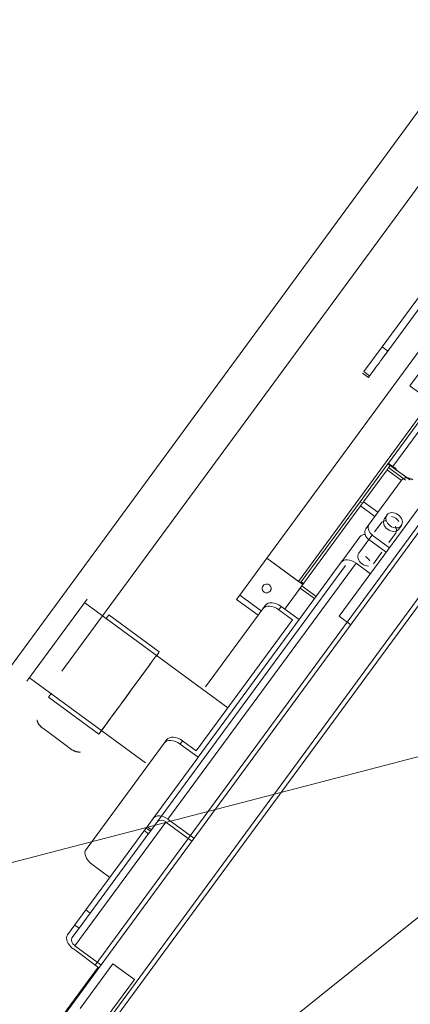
# Model space of a CAD drawing. Header units: metres. Extents: x 135583 to 135939, y 457896 to 458258.
# Tile 269 of 599: x 135785.067 to 135785.505, y 457942.522 to 457943.626. Entities that reach past the tile are written whole.
import ezdxf

# ---------------------------------------------------------------- set-up
doc = ezdxf.new("R2010")
doc.units = ezdxf.units.M
doc.linetypes.add('Hidden', pattern=[4, 2, -2])
doc.layers.add('NIEUWE INSTALLATIE', color=250, linetype='Continuous', lineweight=0)

msp = doc.modelspace()

# ---------------------------------------------------------------- linework, layer by layer
at = {"layer": 'NIEUWE INSTALLATIE', "linetype": 'Hidden'}
for p, q in [((135786.2987, 457944.507), (135784.9148, 457942.6234)), ((135786.2987, 457944.507), (135784.9148, 457942.6234)), ((135784.8745, 457942.653), (135786.2288, 457944.4963)), ((135784.8745, 457942.653), (135786.2288, 457944.4963)), ((135785.1519, 457942.566), (135785.8362, 457943.4975)), ((135785.1519, 457942.566), (135785.8362, 457943.4975)), ((135785.5587, 457942.6554), (135784.6541, 457941.9307)), ((135785.5587, 457942.6554), (135784.6541, 457941.9307))]:
    msp.add_line(p, q, dxfattribs=at)
at = {"layer": 'NIEUWE INSTALLATIE'}
for p, q in [((135785.5228, 457943.3259), (135785.4736, 457943.2589)), ((135785.48, 457943.2542), (135785.5292, 457943.3212)), ((135785.3442, 457943.022), (135785.5414, 457943.2905)), ((135785.5538, 457943.282), (135785.5047, 457943.2151)), ((135785.4736, 457943.2589), (135785.4531, 457943.2311)), ((135785.48, 457943.2542), (135785.4736, 457943.2589)), ((135785.4255, 457942.957), (135785.6253, 457943.229)), ((135785.4517, 457943.2292), (135785.4582, 457943.2245)), ((135785.4595, 457943.2263), (135785.4531, 457943.2311)), ((135785.5047, 457943.2151), (135785.5248, 457943.2003)), ((135785.624, 457943.2003), (135784.1746, 457941.2274)), ((135785.3796, 457942.996), (135785.5275, 457943.1973)), ((135785.5294, 457943.1948), (135785.4806, 457943.1284)), ((135785.5343, 457943.1912), (135785.4855, 457943.1248)), ((135785.4801, 457943.1277), (135785.4489, 457943.0852)), ((135785.4806, 457943.1284), (135785.4801, 457943.1277)), ((135785.4825, 457943.1259), (135785.4801, 457943.1277)), ((135785.4808, 457943.1235), (135785.4825, 457943.1259)), ((135785.4825, 457943.1259), (135785.4808, 457943.1235)), ((135785.5046, 457943.1097), (135785.4825, 457943.1259)), ((135785.5046, 457943.1097), (135785.4825, 457943.1259)), ((135785.4527, 457943.0853), (135785.479, 457943.1211)), ((135785.4527, 457943.0853), (135785.479, 457943.1211)), ((135785.479, 457943.1211), (135785.4808, 457943.1235)), ((135785.479, 457943.1211), (135785.4808, 457943.1235)), ((135785.4953, 457943.1091), (135785.479, 457943.1211)), ((135785.4953, 457943.1091), (135785.479, 457943.1211)), ((135785.4808, 457943.1235), (135785.4997, 457943.1096)), ((135785.4808, 457943.1235), (135785.4997, 457943.1096)), ((135785.4891, 457943.1222), (135785.4855, 457943.1248)), ((135785.4886, 457943.1215), (135785.4891, 457943.1222)), ((135785.5048, 457943.1097), (135785.4886, 457943.1215)), ((135785.459, 457943.0601), (135785.4953, 457943.1095)), ((135785.4489, 457943.0852), (135785.3829, 457942.9954)), ((135785.4514, 457943.0835), (135785.4489, 457943.0852)), ((135785.4493, 457943.0807), (135785.4527, 457943.0853)), ((135785.4493, 457943.0807), (135785.4527, 457943.0853)), ((135785.4527, 457943.0853), (135785.4689, 457943.0735)), ((135785.4527, 457943.0853), (135785.4689, 457943.0735)), ((135785.5841, 457943.0729), (135785.1504, 457942.4825)), ((135785.3834, 457942.991), (135785.4493, 457943.0807)), ((135785.3834, 457942.991), (135785.4493, 457943.0807)), ((135785.4654, 457943.0688), (135785.4493, 457943.0807)), ((135785.4654, 457943.0688), (135785.4493, 457943.0807)), ((135785.584, 457943.0643), (135785.1541, 457942.4791)), ((135785.4552, 457943.0549), (135785.459, 457943.0601)), ((135785.4723, 457943.0613), (135785.4651, 457943.0515)), ((135785.479, 457943.0704), (135785.4761, 457943.0665)), ((135785.4812, 457943.0397), (135785.4884, 457943.0495)), ((135785.4922, 457943.0547), (135785.4951, 457943.0586)), ((135785.4305, 457943.0212), (135785.4486, 457943.0459)), ((135785.4587, 457943.0428), (135785.4476, 457943.0277)), ((135785.4587, 457943.0428), (135785.4625, 457943.048)), ((135785.4587, 457943.0428), (135785.4781, 457943.0286)), ((135785.4819, 457943.0338), (135785.4625, 457943.048)), ((135785.4637, 457943.0158), (135785.4733, 457943.0288)), ((135785.2334, 457942.7294), (135785.4443, 457943.0165)), ((135785.3138, 457942.9806), (135785.3442, 457943.022)), ((135785.3442, 457943.022), (135785.3845, 457942.9924)), ((135785.3796, 457942.996), (135785.3442, 457943.022)), ((135785.4277, 457943.0175), (135785.3805, 457942.9532)), ((135785.4277, 457943.0175), (135785.4305, 457943.0212)), ((135785.4604, 457943.0046), (135785.4443, 457943.0165)), ((135785.4326, 457943.014), (135785.2217, 457942.7269)), ((135785.3854, 457942.9936), (135785.3829, 457942.9954)), ((135785.3641, 457942.9646), (135785.3817, 457942.9886)), ((135785.3817, 457942.9886), (135785.3641, 457942.9646)), ((135785.3641, 457942.9646), (135785.3817, 457942.9886)), ((135785.3978, 457942.9768), (135785.3817, 457942.9886)), ((135785.3978, 457942.9768), (135785.3817, 457942.9886)), ((135785.3834, 457942.991), (135785.3828, 457942.9902)), ((135785.3834, 457942.991), (135785.3995, 457942.9791)), ((135785.3834, 457942.991), (135785.3995, 457942.9791)), ((135785.1429, 457942.9761), (135785.0753, 457942.884)), ((135785.3004, 457942.8543), (135785.14, 457942.9721)), ((135785.3102, 457942.9758), (135785.3138, 457942.9806)), ((135785.3102, 457942.9758), (135785.3344, 457942.958)), ((135785.3138, 457942.9806), (135785.3379, 457942.9629)), ((135785.3398, 457942.9654), (135785.2756, 457942.878)), ((135785.3425, 457942.9691), (135785.3398, 457942.9654)), ((135785.3603, 457942.968), (135785.3576, 457942.9643)), ((135785.3729, 457942.9531), (135785.3576, 457942.9643)), ((135785.3805, 457942.9532), (135785.3603, 457942.968)), ((135785.1638, 457942.9538), (135785.1671, 457942.9584)), ((135785.1671, 457942.9584), (135785.2235, 457942.9169)), ((135785.265, 457942.8061), (135785.3729, 457942.9531)), ((135785.2671, 457942.7989), (135785.3805, 457942.9532)), ((135785.4384, 457942.9475), (135785.4255, 457942.957)), ((135785.0782, 457942.8881), (135785.2081, 457942.7926)), ((135785.0994, 457942.8663), (135785.1028, 457942.8708)), ((135785.1559, 457942.8248), (135785.0994, 457942.8663)), ((135785.2319, 457942.8185), (135785.2292, 457942.8148)), ((135785.2469, 457942.8137), (135785.2497, 457942.8174)), ((135785.2497, 457942.8174), (135785.265, 457942.8061)), ((135785.1416, 457942.6956), (135785.2292, 457942.8148)), ((135785.2469, 457942.8137), (135785.2671, 457942.7989)), ((135785.2168, 457942.7304), (135785.2656, 457942.7968)), ((135785.2671, 457942.7989), (135785.2656, 457942.7968)), ((135785.2088, 457942.7196), (135785.2168, 457942.7304)), ((135785.2624, 457942.7081), (135785.2334, 457942.7294)), ((135785.1291, 457942.5875), (135785.2311, 457942.7263)), ((135785.2067, 457942.7167), (135785.2088, 457942.7196)), ((135785.2088, 457942.7196), (135785.2137, 457942.716)), ((135785.2148, 457942.7175), (135785.2099, 457942.7211)), ((135785.2217, 457942.7269), (135785.2137, 457942.716)), ((135785.2311, 457942.7263), (135785.2602, 457942.705)), ((135785.1462, 457942.6243), (135785.2121, 457942.7139)), ((135785.2073, 457942.7174), (135785.1834, 457942.6849)), ((135785.2067, 457942.7167), (135785.2071, 457942.7172)), ((135785.2067, 457942.7167), (135785.2116, 457942.7132)), ((135785.2137, 457942.716), (135785.2116, 457942.7132)), ((135785.2119, 457942.7136), (135785.2116, 457942.7132)), ((135785.1834, 457942.6849), (135785.1414, 457942.6278)), ((135785.1681, 457942.6642), (135785.148, 457942.679)), ((135785.1414, 457942.6278), (135785.1209, 457942.5999)), ((135785.1337, 457942.6072), (135785.1462, 457942.6243)), ((135785.1414, 457942.6278), (135785.1462, 457942.6243)), ((135785.1337, 457942.6072), (135785.1257, 457942.5964)), ((135785.1289, 457942.6108), (135785.1337, 457942.6072)), ((135785.1582, 457942.5662), (135785.1291, 457942.5875)), ((135785.1269, 457942.5844), (135785.1559, 457942.563)), ((135784.7834, 457942.0577), (135785.1551, 457942.5636)), ((135785.1348, 457942.5174), (135785.1715, 457942.5674)), ((135785.1957, 457942.5497), (135785.1715, 457942.5674)), ((135785.1957, 457942.5497), (135785.1589, 457942.4997))]:
    msp.add_line(p, q, dxfattribs=at)
at = {"layer": 'NIEUWE INSTALLATIE', "flags": 128}
for points in [[(135785.8608, 457942.8896), (135784.7972, 457942.6131), (135784.6706, 457942.8293)], [(135785.1088, 457942.8199), (135785.0997, 457942.8266), (135785.0919, 457942.8323)], [(135785.1088, 457942.8199), (135785.1179, 457942.8132), (135785.1257, 457942.8074)]]:
    msp.add_lwpolyline(points, dxfattribs=at)
at = {"layer": 'NIEUWE INSTALLATIE'}
for centre, major_axis, ratio, start_param, end_param in [((135785.47, 457943.2406), (-0.0118, -0.0161), 0.000001, 5.799597, 10.511986), ((135785.4855, 457943.1248), (-0.00484, 0.00355), 0.000001, 4.712389, 7.068583), ((135785.5033, 457943.1036), (-0.00806, 0.00592), 0.766044, 4.712389, 6.283185), ((135785.487, 457943.0645), (-0.00806, 0.00592), 0.766044, 3.141593, 6.283185), ((135785.4671, 457943.0542), (-0.00806, 0.00592), 0.766044, 0, 1.570796), ((135785.4804, 457943.0554), (-0.00806, 0.00592), 0.766044, 5.505595, 6.283185), ((135785.4842, 457943.0606), (-0.00806, 0.00592), 0.766044, 0, 1.570796), ((135785.487, 457943.0645), (-0.00806, 0.00592), 0.766044, 0, 1.570796), ((135785.4842, 457943.0606), (-0.00806, 0.00592), 0.766044, 4.18879, 5.235988), ((135785.4633, 457943.049), (-0.00806, 0.00592), 0.766044, 0, 1.570796), ((135785.4842, 457943.0606), (-0.00806, 0.00592), 0.766044, 1.570796, 3.141593), ((135785.487, 457943.0645), (-0.00806, 0.00592), 0.766044, 1.570796, 3.141593), ((135785.4804, 457943.0554), (-0.00806, 0.00592), 0.766044, 3.141593, 4.18879), ((135785.4567, 457943.04), (-0.00806, 0.00592), 0.766044, 5.471039, 6.283185), ((135785.4556, 457943.0217), (-0.00806, 0.00592), 0.766044, 0, 1.570796), ((135785.439, 457943.0092), (-0.0113, 0.0083), 0.642788, 4.712389, 6.283185), ((135785.4556, 457943.0217), (-0.00806, 0.00592), 0.766044, 1.570796, 2.356194), ((135785.4518, 457943.0166), (-0.00806, 0.00592), 0.766044, 4.18879, 4.889377), ((135785.3441, 457942.9881), (-0.00428, -0.00259), 1, 3.534266, 6.675859), ((135785.3441, 457942.9881), (-0.00259, 0.00428), 1, 1.963487, 5.105079), ((135785.3817, 457942.9886), (0.00178, 0.00242), 0.000001, 0, 5.677368), ((135785.3817, 457942.9886), (0.00178, 0.00242), 0.000001, 0, 5.677368), ((135785.3546, 457942.9602), (-0.0121, 0.0089), 0.642788, 4.712389, 6.283185), ((135785.3519, 457942.9565), (-0.0121, 0.0089), 0.642788, 4.712389, 6.283185), ((135785.1897, 457942.8709), (0.0338, 0.0461), 0.000001, 0.785398, 6.283185), ((135785.1897, 457942.8709), (-0.0338, -0.0461), 0.000001, 5.234433, 6.731984), ((135785.2412, 457942.8059), (-0.0121, 0.0089), 0.642788, 4.712389, 6.283185), ((135785.244, 457942.8096), (-0.0121, 0.0089), 0.642788, 4.712389, 6.283185), ((135785.2281, 457942.7222), (-0.0113, 0.0083), 0.642788, 4.712389, 6.283185), ((135785.2281, 457942.7222), (-0.00645, 0.00474), 0.642788, 4.712389, 6.283185), ((135785.1537, 457942.6868), (-0.0121, 0.0089), 0.642788, 0, 1.570796), ((135785.1322, 457942.5916), (-0.0113, 0.0083), 0.642788, 0, 1.570796), ((135785.1322, 457942.5916), (-0.00645, 0.00474), 0.642788, 0, 1.570796)]:
    msp.add_ellipse(centre, major_axis=major_axis, ratio=ratio, start_param=start_param, end_param=end_param, dxfattribs=at)
for points, knots in [([(135785.3829, 457942.9954), (135785.3829, 457942.9953), (135785.3827, 457942.9952), (135785.3824, 457942.9951), (135785.3822, 457942.995), (135785.3819, 457942.995), (135785.3817, 457942.995), (135785.3813, 457942.9951), (135785.381, 457942.9952), (135785.3807, 457942.9953), (135785.3802, 457942.9956), (135785.3798, 457942.9958), (135785.3796, 457942.996)], [-1, -1, -1, -1, -0.833333, -0.75, -0.666667, -0.583333, -0.5, -0.416667, -0.333333, -0.25, -0.166667, 0, 0, 0, 0]), ([(135785.0865, 457942.8404), (135785.0865, 457942.8404), (135785.0866, 457942.8402), (135785.0867, 457942.8396), (135785.0869, 457942.8391), (135785.0871, 457942.8385), (135785.0875, 457942.8377), (135785.0879, 457942.8368), (135785.0884, 457942.8359), (135785.0891, 457942.835), (135785.0902, 457942.8338), (135785.0911, 457942.8329), (135785.0919, 457942.8323)], [0.5714286, 0.5714286, 0.5714286, 0.5714286, 0.6428571, 0.6785714, 0.7142857, 0.75, 0.7857143, 0.8214286, 0.8571429, 0.8928571, 0.9285714, 1, 1, 1, 1]), ([(135785.0919, 457942.8323), (135785.0912, 457942.8329), (135785.0903, 457942.8337), (135785.0894, 457942.8347), (135785.0888, 457942.8354), (135785.0883, 457942.8361), (135785.0879, 457942.8368), (135785.0876, 457942.8374), (135785.0874, 457942.8378), (135785.0873, 457942.8381), (135785.0872, 457942.8383), (135785.087, 457942.8387), (135785.0869, 457942.8391), (135785.0868, 457942.8395), (135785.0867, 457942.8397), (135785.0867, 457942.8398), (135785.0867, 457942.8399)], [0, 0, 0, 0, 0.0714286, 0.1071429, 0.1428571, 0.1785714, 0.2142857, 0.25, 0.2678571, 0.2857143, 0.3035714, 0.3214286, 0.3571429, 0.3928571, 0.4107143, 0.4285714, 0.4285714, 0.4285714, 0.4285714]), ([(135785.1257, 457942.8074), (135785.1265, 457942.8069), (135785.1277, 457942.8063), (135785.1292, 457942.8056), (135785.1302, 457942.8052), (135785.1312, 457942.805), (135785.1322, 457942.8048), (135785.133, 457942.8048), (135785.1337, 457942.8047), (135785.1342, 457942.8047), (135785.1348, 457942.8047), (135785.135, 457942.8048), (135785.1351, 457942.8048)], [0, 0, 0, 0, 0.0714286, 0.1071429, 0.1428571, 0.1785714, 0.2142857, 0.25, 0.2857143, 0.3214286, 0.3571429, 0.4285714, 0.4285714, 0.4285714, 0.4285714]), ([(135785.1345, 457942.8047), (135785.1345, 457942.8047), (135785.1343, 457942.8047), (135785.1341, 457942.8047), (135785.1337, 457942.8047), (135785.1333, 457942.8047), (135785.1329, 457942.8048), (135785.1326, 457942.8048), (135785.1323, 457942.8048), (135785.1318, 457942.8049), (135785.1312, 457942.805), (135785.1305, 457942.8051), (135785.1296, 457942.8054), (135785.1288, 457942.8058), (135785.1275, 457942.8064), (135785.1265, 457942.807), (135785.1257, 457942.8074)], [0.5714286, 0.5714286, 0.5714286, 0.5714286, 0.5892857, 0.6071429, 0.6428571, 0.6785714, 0.6964286, 0.7142857, 0.7321429, 0.75, 0.7857143, 0.8214286, 0.8571429, 0.8928571, 0.9285714, 1, 1, 1, 1])]:
    msp.add_open_spline(points, degree=3, knots=knots, dxfattribs=at)
msp.add_open_spline([(135785.3843, 457942.9935), (135785.3845, 457942.9934), (135785.3848, 457942.9934), (135785.385, 457942.9934)], degree=3, dxfattribs=at)

doc.saveas('drawing.dxf')
